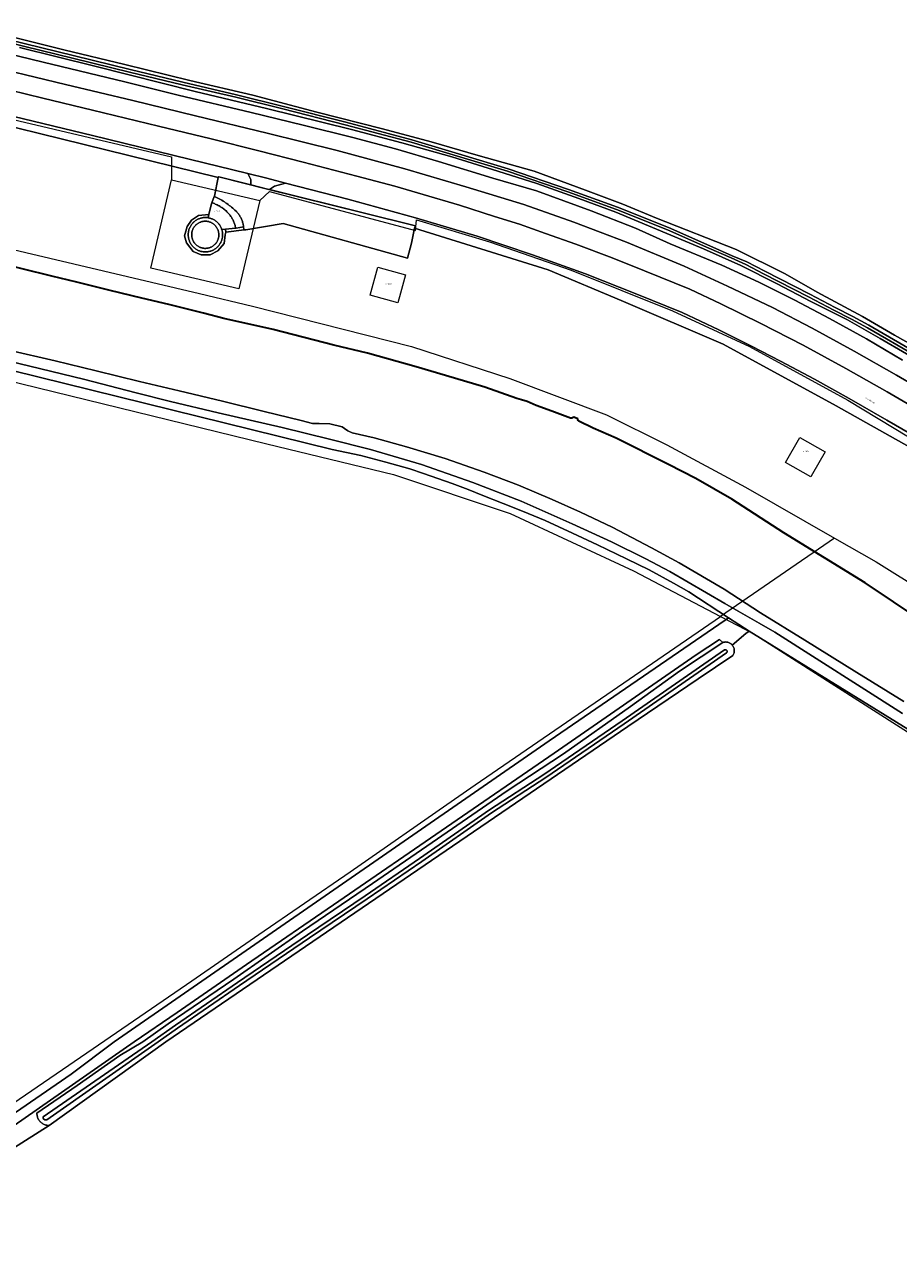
# Model space of a CAD drawing. Header units: metres. Extents: x 250001 to 257773, y 598992 to 609118.
# Tile 571 of 656: x 252213 to 252454, y 606443 to 606781. Entities that reach past the tile are written whole.
import ezdxf
from ezdxf.enums import TextEntityAlignment as Align
from ezdxf.lldxf.tags import DXFTag

# ---------------------------------------------------------------- set-up
doc = ezdxf.new("R2010")
doc.units = ezdxf.units.M
for name, color, linetype, lineweight in [('B-WE-GK-BESCHOEIING-G', 252, 'GK-BESCHOEIING', 35), ('B-WE-GR-BOUWLAND-GV', 252, 'Continuous', 13), ('B-WE-GR-GRAS-GV', 252, 'Continuous', 13), ('B-WE-GR-GROENVOORZIENING-GV', 252, 'Continuous', 18), ('B-WE-GW-TALUD_KRUIN-G', 252, 'Continuous', 18), ('B-WE-IE-TERREINAFSCHEIDING_KUNSTMATIG_HEKWERK-G', 252, 'IE-TERREINAFSCHEIDING-KUNSTMATIG', 18), ('B-WE-KG-GRENS_PERCEEL-G', 150, 'KG-PERCEEL', 18), ('B-WE-KG-GRENS_PERCEEL-S', 150, 'Continuous', 25), ('B-WE-OG-BEBOUWING_WINDTURBINE-GV', 1, 'Continuous', 18), ('B-WE-OG-TOPOGRAFIE-T18', 2, 'Continuous', 18), ('B-WE-OG-WATER-GV', 252, 'Continuous', 18), ('B-WE-OG-WATER_SLOOT-GV', 252, 'Continuous', 18), ('B-WE-VH-ONVERHARD-GV', 252, 'Continuous', 18), ('B-WE-VH-VERHARDING_GESLOTEN-GV', 252, 'Continuous', 18), ('B-WE-VH-VERHARDING_OPEN-GV', 252, 'Continuous', 18), ('X-XX-AL-REFERENTIE-G', 7, 'Continuous', 18)]:
    doc.layers.add(name, color=color, linetype=linetype, lineweight=lineweight)
doc.styles.add('NLCS-ISO', font='NLCS-ISO.ttf')
doc.styles.add('NLCS-ISO-ANNOTATIEF-T18', font='NLCS-ISO.ttf', dxfattribs={"height": 1.8})
doc.styles.get("Standard").update_dxf_attribs({"font": 'NLCS-ISO.ttf'})
doc.linetypes.add('GK-BESCHOEIING', pattern='A,30,-5,[1,NLCS.SHX,S=1,R=0,X=0,Y=0],-5', length=40)
doc.linetypes.add('IE-TERREINAFSCHEIDING-KUNSTMATIG', pattern='A,4,[82,NLCS.shx,S=0.75,R=90,X=0,Y=0],4,-2', length=10)
tags = doc.linetypes.add('KG-PERCEEL', pattern='A,5.5,-2,["P",Standard,S=1.8,R=0,X=-0.5,Y=-0.9],-2,5.5,-2,[5,NLCS.SHX,S=0.75,R=0,X=0,Y=0],-2', length=19).pattern_tags.tags
tags[6] = DXFTag(74, 10)

# ---------------------------------------------------------------- blocks, each defined once
blk = doc.blocks.new('SKG-PERCEELNUMMER-SO')
at = {"style": 'NLCS-ISO', "oblique": 10, "flags": 1}
blk.add_attdef('GEMEENTECODE', text='', height=1.8, dxfattribs=at).set_placement((0, 2.6), align=Align.MIDDLE_CENTER)
at = {"style": 'NLCS-ISO', "oblique": 10}
blk.add_attdef('SECTIE', text='', height=1.8, dxfattribs=at).set_placement((-0.5, 0), align=Align.MIDDLE_RIGHT)
blk.add_attdef('PERCEELNUMMER', text='', height=1.8, dxfattribs=at).set_placement((0.5, 0), align=Align.MIDDLE_LEFT)
blk = doc.blocks.new('BS2021-132-Xref-KAD-20210617')
at = {"layer": 'B-WE-KG-GRENS_PERCEEL-G', "flags": 128}
for points in [[(252199.95, 606757.063), (252253.551, 606744.451), (252253.592, 606738.032)], [(252277.951, 606732.316), (252272.194, 606707.945), (252247.844, 606713.696), (252253.592, 606738.032)], [(252253.592, 606738.032), (252277.951, 606732.316)], [(252277.951, 606732.316), (252280.655, 606734.819), (252320.975, 606724.067), (252321.199, 606726.979), (252341.359, 606720.931), (252363.983, 606713.091), (252391.983, 606701.891), (252413.263, 606692.035), (252440.367, 606677.251), (252511.823, 606634.019), (252577.903, 606593.027), (252574.303, 606587.439)], [(252199.95, 606721.135), (252261.299, 606706.634)], [(252261.299, 606706.634), (252275.901, 606703.183), (252319.821, 606692.064), (252347.063, 606683.169), (252373.749, 606673.161), (252390.428, 606664.823), (252412.109, 606653.148), (252436.731, 606639.132)], [(252184.706, 606688.422), (252279.909, 606665.161), (252314.842, 606656.64), (252347.143, 606645.872), (252381.188, 606630.096), (252405.219, 606617.48)], [(252436.731, 606639.132), (252405.219, 606617.48)], [(252436.731, 606639.132), (252448.246, 606632.577), (252474.932, 606615.899), (252544.426, 606571.423), (252721.773, 606462.456), (252949.158, 606321.244), (253015.088, 606280.507)], [(251578.557, 606048.45), (251586.756, 606054.014), (251595.13, 606060.104), (251624.055, 606079.895), (251648.414, 606096.641), (251674.294, 606114.53), (251692.183, 606126.708), (251716.16, 606143.074), (251739.758, 606159.44), (251766.398, 606177.709), (251793.803, 606196.358), (251819.303, 606213.866), (251843.661, 606230.612), (251870.303, 606248.881), (251891.235, 606263.344), (251906.079, 606273.619), (251917.116, 606281.232), (251925.108, 606286.56), (251934.866, 606294.098), (251951.796, 606305.531), (251979.499, 606324.659), (251995.99, 606335.873), (252006.763, 606343.348), (252028.97, 606358.739), (252037.105, 606364.456), (252058.433, 606379.187), (252090.973, 606401.394), (252121.535, 606422.502), (252156.055, 606446.247), (252189.035, 606468.894), (252209.702, 606482.965), (252231.91, 606498.136), (252259.174, 606516.825), (252277.643, 606529.578), (252302.928, 606546.948), (252331.73, 606566.956), (252337.446, 606570.913), (252405.219, 606617.48)], [(252405.219, 606617.48), (252414.458, 606612.63), (252499.633, 606558.352), (252692.812, 606438.382)]]:
    blk.add_lwpolyline(points, dxfattribs=at)
for points in [[(252316.835, 606706.738), (252316.111, 606704.112), (252308.395, 606706.225), (252310.521, 606713.933), (252318.234, 606711.811)], [(252430.659, 606656.902), (252430.157, 606656.018), (252423.2, 606659.967), (252427.145, 606666.921), (252434.103, 606662.972)]]:
    blk.add_lwpolyline(points, close=True, dxfattribs=at)
at = {"layer": 'B-WE-KG-GRENS_PERCEEL-S', "xscale": 0.2, "yscale": 0.2, "zscale": 0.2}
for p, values in [((252265.681, 606729.334), {'PERCEELNUMMER': '3445', 'SECTIE': 'A'}), ((252313.045, 606709.275), {'PERCEELNUMMER': '3079', 'SECTIE': 'A'}), ((252428.415, 606663.055), {'PERCEELNUMMER': '3076', 'SECTIE': 'A'})]:
    blk.add_blockref('SKG-PERCEELNUMMER-SO', p, dxfattribs=at).add_auto_attribs(values)
blk = doc.blocks.new('BS2021-132-Xref-BGT-GRIJS-20210617-aangepast')
at = {"layer": 'B-WE-GK-BESCHOEIING-G', "flags": 128}
for points in [[(252220.505, 606711.484), (252212.29, 606713.513), (252204.1, 606715.47)], [(252227.384, 606709.841), (252220.505, 606711.484)], [(252236.618, 606707.492), (252227.384, 606709.841)], [(252245.341, 606705.339), (252236.618, 606707.492)], [(252252.831, 606703.605), (252245.341, 606705.339)], [(252262.357, 606701.255), (252252.831, 606703.605)], [(252268.056, 606699.738), (252262.357, 606701.255)], [(252281.643, 606696.711), (252268.056, 606699.738)], [(252298.41, 606692.424), (252281.643, 606696.711)], [(252307.719, 606690.22), (252298.41, 606692.424)], [(252321.156, 606686.42), (252307.719, 606690.22)], [(252329.251, 606684.065), (252321.156, 606686.42)], [(252340.083, 606680.815), (252329.251, 606684.065)], [(252348.969, 606677.654), (252340.083, 606680.815)], [(252350.256, 606677.331), (252348.969, 606677.654)], [(252351.832, 606676.793), (252350.256, 606677.331)], [(252354.289, 606675.687), (252351.832, 606676.793)], [(252358.652, 606674.176), (252354.289, 606675.687)], [(252363.797, 606672.269), (252358.652, 606674.176)], [(252363.998, 606672.245), (252363.797, 606672.269)], [(252364.176, 606672.26), (252363.998, 606672.245)], [(252364.298, 606672.306), (252364.176, 606672.26)], [(252364.497, 606672.407), (252364.298, 606672.306)], [(252364.66, 606672.522), (252364.497, 606672.407)], [(252365.807, 606672.01), (252364.66, 606672.522)], [(252365.832, 606671.846), (252365.807, 606672.01)], [(252365.913, 606671.615), (252365.832, 606671.846)], [(252366.122, 606671.398), (252365.913, 606671.615)], [(252370.05, 606669.482), (252366.122, 606671.398)], [(252376.399, 606666.666), (252370.05, 606669.482)], [(252390.82, 606659.455), (252376.399, 606666.666)], [(252398.408, 606655.525), (252390.82, 606659.455)], [(252422.721, 606640.601), (252408.355, 606649.885), (252398.408, 606655.525)], [(252445.178, 606626.796), (252422.721, 606640.601)], [(252468.381, 606611.219), (252445.178, 606626.796)]]:
    blk.add_lwpolyline(points, dxfattribs=at)
at = {"layer": 'B-WE-GR-BOUWLAND-GV', "flags": 128}
blk.add_lwpolyline([(252193.824, 606469.058), (252225.862, 606491.017), (252237.684, 606500), (252357.9, 606583.099), (252406.522, 606616.45), (252407.459, 606617.092), (252396.469, 606624.249), (252392.236, 606626.697), (252385.489, 606630.335), (252379.205, 606633.377), (252371.268, 606637.28), (252364.323, 606640.455), (252356.782, 606643.961), (252350.564, 606646.54), (252345.14, 606648.657), (252339.584, 606650.84), (252335.483, 606652.494), (252331.051, 606654.147), (252323.18, 606656.925), (252319.409, 606658.248), (252312.729, 606660.1), (252305.849, 606661.886), (252297.978, 606663.606), (252187.039, 606690.956)], dxfattribs=at)
at = {"layer": 'B-WE-GR-GRAS-GV', "flags": 128}
for points in [[(252212.29, 606713.512), (252220.505, 606711.484), (252227.384, 606709.841), (252236.618, 606707.492), (252245.341, 606705.339), (252252.831, 606703.605), (252262.357, 606701.255), (252268.056, 606699.738), (252281.643, 606696.711), (252298.41, 606692.424), (252307.719, 606690.22), (252321.156, 606686.42), (252329.251, 606684.065), (252340.083, 606680.815), (252348.969, 606677.654), (252350.256, 606677.331), (252351.832, 606676.793), (252354.289, 606675.687), (252358.652, 606674.176), (252363.797, 606672.269), (252363.998, 606672.245), (252364.176, 606672.26), (252364.298, 606672.306), (252364.497, 606672.407), (252364.66, 606672.522), (252365.807, 606672.01), (252365.832, 606671.846), (252365.913, 606671.615), (252366.122, 606671.398), (252370.05, 606669.482), (252376.399, 606666.666), (252390.82, 606659.455), (252398.408, 606655.525), (252408.354, 606649.885), (252422.721, 606640.601), (252445.178, 606626.796), (252468.381, 606611.219)], [(252470.736, 606656.81), (252437.134, 606675.596), (252405.913, 606692.661), (252377.735, 606704.7), (252357.626, 606713.167), (252320.717, 606724.676), (252319.822, 606720.574), (252318.764, 606716.473), (252284.368, 606725.998), (252274.049, 606724.278), (252273.66, 606724.231), (252268.594, 606723.618), (252268.381, 606722.908), (252268.117, 606720.521), (252266.38, 606718.448), (252264.196, 606717.329), (252261.767, 606717.308), (252259.538, 606718.301), (252257.705, 606720.627), (252257.174, 606722.618), (252257.843, 606725.204), (252259.1, 606726.903), (252261.011, 606728.237), (252263.861, 606728.472), (252264.481, 606731.167), (252264.703, 606731.749), (252265.373, 606733.505), (252265.391, 606733.552), (252266.477, 606738.699), (252161.702, 606764.496)], [(252549.699, 606529.021), (252413.156, 606613.442), (252412.221, 606612.712), (252408.454, 606609.553), (252408.532, 606609.46), (252408.646, 606609.299), (252408.746, 606609.129), (252408.832, 606608.952), (252408.904, 606608.768), (252408.96, 606608.579), (252409.001, 606608.386), (252409.027, 606608.19), (252409.036, 606607.994), (252409.029, 606607.796), (252409.007, 606607.6), (252408.968, 606607.407), (252408.914, 606607.217), (252408.845, 606607.032), (252408.761, 606606.854), (252408.663, 606606.683), (252408.656, 606606.672), (252399.027, 606600.236), (252379.633, 606587.09), (252251.992, 606500), (252219.766, 606476.88), (252209.465, 606470.306)]]:
    blk.add_lwpolyline(points, dxfattribs=at)
at = {"layer": 'B-WE-GR-GROENVOORZIENING-GV', "flags": 128}
for points in [[(252201.02, 606774.7), (252218.06, 606770.58), (252240.7, 606765.11), (252255.4, 606761.48), (252275.55, 606756.68), (252289.92, 606753.19), (252303.62, 606749.76), (252315.46, 606746.61), (252327.34, 606743.12), (252342.31, 606738.56), (252354.43, 606735.02), (252369.48, 606729.51), (252381.76, 606724.67), (252391.32, 606720.41), (252405.63, 606714.52), (252415.76, 606709.82), (252425.74, 606704.87), (252435.32, 606699.73), (252445.58, 606694.13), (252455.49, 606688.28)], [(252455.474, 606590.643), (252420.181, 606613.134), (252415.914, 606615.595), (252410.135, 606618.928), (252406.394, 606621.085), (252391.199, 606629.862), (252384.583, 606633.401), (252375.066, 606638.115), (252364.216, 606643.057), (252350.115, 606649.326), (252336.826, 606654.472), (252322.622, 606659.474), (252308.562, 606663.625), (252297.184, 606666.469), (252284.091, 606669.69), (252266.491, 606673.739), (252253.274, 606676.825), (252243.79, 606679.2), (252229.263, 606682.962), (252214.392, 606686.559), (252196.501, 606690.951)], [(252187.039, 606690.956), (252297.978, 606663.606), (252305.849, 606661.886), (252312.729, 606660.1), (252319.409, 606658.248), (252323.18, 606656.925), (252331.051, 606654.147), (252335.483, 606652.494), (252339.584, 606650.84), (252345.14, 606648.657), (252350.564, 606646.54), (252356.782, 606643.961), (252364.323, 606640.455), (252371.268, 606637.28), (252379.205, 606633.377), (252385.489, 606630.335), (252392.236, 606626.697), (252396.469, 606624.249), (252407.459, 606617.092), (252413.156, 606613.442), (252549.699, 606529.021), (252694.219, 606440.037)], [(252204.36, 606763.94), (252217.97, 606760.66), (252231.77, 606757.27), (252249.96, 606752.9), (252264.47, 606749.36), (252277.7, 606746.04), (252289.96, 606742.92), (252304.76, 606739.09), (252315.21, 606736.3), (252323.08, 606734.04), (252333.15, 606731.11), (252342.78, 606727.91), (252349.69, 606725.81), (252356.84, 606723.27), (252365.22, 606720.33), (252375.27, 606716.49), (252384.22, 606712.96), (252396.72, 606707.84), (252405.32, 606703.81), (252416.39, 606698.38), (252428.06, 606692.4), (252439.81, 606685.97), (252451.22, 606679.54), (252464.06, 606672.03)], [(252463.92, 606678.2), (252453.81, 606684.1), (252442.16, 606690.73), (252430.5, 606697.07), (252419.54, 606702.84), (252407.17, 606708.73), (252395.14, 606714.25), (252379.24, 606720.83), (252364.72, 606726.34), (252350.85, 606731.25), (252334.83, 606736.16), (252318.04, 606741.14), (252299.29, 606746.15), (252280, 606750.98), (252260.23, 606755.77), (252242.9, 606759.99), (252224.23, 606764.42), (252207.47, 606768.44)], [(252463.87, 606685.81), (252449.29, 606694.21), (252440.32, 606699.39), (252430.14, 606704.49), (252420.87, 606709.38), (252410.84, 606714.43), (252400.55, 606718.98), (252386.41, 606724.9), (252376.28, 606729.09), (252366.09, 606732.93), (252354.47, 606737.08), (252343.69, 606740.5), (252331.01, 606744.39), (252317.17, 606748.3), (252303.28, 606751.97), (252279.84, 606757.79), (252260.07, 606762.49), (252232.34, 606769.45), (252211.52, 606774.59)], [(252195.86, 606780.98), (252223.84, 606773.97), (252240.65, 606769.91), (252258.6, 606765.49), (252275.98, 606761.46), (252293.73, 606756.71), (252311.83, 606752.19), (252325.33, 606748.58), (252338.26, 606744.83), (252353.72, 606740.5), (252367.96, 606735.24), (252378.2, 606731.3), (252387.54, 606727.51), (252409.52, 606718.81), (252423.07, 606712.14), (252431.95, 606707.06), (252444.45, 606700.31), (252453.32, 606695.13), (252464.33, 606689.01)], [(252161.702, 606764.496), (252266.477, 606738.699), (252266.536, 606738.959), (252266.641, 606738.932), (252275.489, 606736.695), (252275.459, 606738.123), (252274.672, 606739.784), (252258.47, 606743.77), (252231.73, 606750.32), (252209.96, 606755.58)], [(252461.88, 606665.55), (252451.12, 606671.72), (252440.76, 606677.63), (252431.19, 606682.97), (252421.81, 606688.01), (252413.77, 606692.12), (252404.74, 606696.6), (252394.61, 606701.4), (252382.13, 606706.53), (252367.9, 606712.08), (252353.27, 606717.39), (252337.97, 606722.53), (252320.99, 606727.6), (252302.24, 606732.76), (252285.052, 606737.174), (252282.009, 606736.343), (252280.648, 606735.393), (252306.529, 606728.952), (252320.924, 606725.35), (252320.717, 606724.676), (252357.626, 606713.167), (252377.735, 606704.7), (252405.913, 606692.661), (252437.134, 606675.596), (252470.736, 606656.81)], [(252209.465, 606470.306), (252219.766, 606476.88), (252219.536, 606476.883), (252219.307, 606476.901), (252219.079, 606476.935), (252218.855, 606476.985), (252218.634, 606477.051), (252218.419, 606477.131), (252218.21, 606477.227), (252218.008, 606477.336), (252217.814, 606477.46), (252217.629, 606477.597), (252217.454, 606477.746), (252217.29, 606477.907), (252217.137, 606478.079), (252216.997, 606478.261), (252216.87, 606478.453), (252216.756, 606478.652), (252216.656, 606478.86), (252216.572, 606479.073), (252216.502, 606479.293), (252216.448, 606479.516), (252216.409, 606479.743), (252216.386, 606479.972), (252216.379, 606480.201), (252216.38, 606480.229), (252227.49, 606487.88), (252239.326, 606496.18), (252245.654, 606500), (252252.641, 606504.977), (252270.742, 606517.304), (252289.709, 606530.58), (252309.105, 606543.723), (252325.566, 606554.989), (252346.3, 606569.265), (252361.816, 606579.532), (252380.313, 606592.578), (252393.893, 606602.38), (252405.881, 606610.301), (252404.948, 606611.091), (252398.537, 606606.851), (252359.223, 606579.742), (252299.739, 606538.862), (252274.313, 606521.285), (252255.166, 606508.1), (252243.258, 606500), (252199.999, 606469.907)]]:
    blk.add_lwpolyline(points, dxfattribs=at)
for points in [[(252266.641, 606738.932), (252266.536, 606738.959), (252266.477, 606738.699), (252265.391, 606733.552), (252265.373, 606733.505), (252265.614, 606733.393), (252265.988, 606733.211), (252266.358, 606733.021), (252266.725, 606732.825), (252267.087, 606732.622), (252267.446, 606732.411), (252267.801, 606732.194), (252268.151, 606731.97), (252268.497, 606731.739), (252268.839, 606731.501), (252269.175, 606731.258), (252269.508, 606731.007), (252269.835, 606730.751), (252270.157, 606730.488), (252270.474, 606730.218), (252270.786, 606729.943), (252271.093, 606729.662), (252271.394, 606729.375), (252271.579, 606729.193), (252271.738, 606729.018), (252271.892, 606728.838), (252272.039, 606728.653), (252272.18, 606728.463), (252272.314, 606728.268), (252272.442, 606728.069), (252272.563, 606727.865), (252272.676, 606727.658), (252272.783, 606727.447), (252272.883, 606727.232), (252272.975, 606727.014), (252273.06, 606726.793), (252273.137, 606726.57), (252273.207, 606726.344), (252273.269, 606726.115), (252273.324, 606725.885), (252273.37, 606725.653), (252273.409, 606725.42), (252273.44, 606725.185), (252273.447, 606725.111), (252273.462, 606724.95), (252273.474, 606724.78), (252273.506, 606724.653), (252273.546, 606724.528), (252273.66, 606724.231), (252274.049, 606724.278), (252284.368, 606725.998), (252318.764, 606716.473), (252319.822, 606720.574), (252320.717, 606724.676), (252320.924, 606725.35), (252306.529, 606728.952), (252280.648, 606735.393), (252280.089, 606735.532), (252275.489, 606736.695)], [(252265.614, 606733.393), (252265.373, 606733.505), (252264.703, 606731.749), (252265.114, 606731.602), (252265.39, 606731.495), (252265.663, 606731.38), (252265.933, 606731.258), (252266.2, 606731.129), (252266.463, 606730.993), (252266.722, 606730.85), (252266.977, 606730.7), (252267.228, 606730.543), (252267.475, 606730.379), (252267.717, 606730.209), (252267.954, 606730.032), (252268.187, 606729.848), (252268.415, 606729.659), (252268.637, 606729.464), (252268.854, 606729.262), (252269.066, 606729.055), (252269.155, 606728.964), (252269.326, 606728.777), (252269.492, 606728.585), (252269.651, 606728.387), (252269.804, 606728.185), (252269.951, 606727.978), (252270.091, 606727.766), (252270.224, 606727.55), (252270.35, 606727.33), (252270.47, 606727.107), (252270.582, 606726.879), (252270.687, 606726.648), (252270.784, 606726.414), (252270.874, 606726.177), (252270.957, 606725.937), (252271.032, 606725.695), (252271.1, 606725.45), (252271.159, 606725.204), (252271.211, 606724.955), (252271.25, 606724.738), (252271.411, 606724.755), (252273.447, 606725.111), (252273.44, 606725.185), (252273.409, 606725.42), (252273.37, 606725.653), (252273.324, 606725.885), (252273.269, 606726.115), (252273.207, 606726.344), (252273.137, 606726.57), (252273.06, 606726.793), (252272.975, 606727.014), (252272.883, 606727.232), (252272.783, 606727.447), (252272.676, 606727.658), (252272.563, 606727.865), (252272.442, 606728.069), (252272.314, 606728.268), (252272.18, 606728.463), (252272.039, 606728.653), (252271.892, 606728.838), (252271.738, 606729.018), (252271.579, 606729.193), (252271.394, 606729.375), (252271.093, 606729.662), (252270.786, 606729.943), (252270.474, 606730.218), (252270.157, 606730.488), (252269.835, 606730.751), (252269.508, 606731.007), (252269.175, 606731.258), (252268.839, 606731.501), (252268.497, 606731.739), (252268.151, 606731.97), (252267.801, 606732.194), (252267.446, 606732.411), (252267.087, 606732.622), (252266.725, 606732.825), (252266.358, 606733.021), (252265.988, 606733.211)], [(252265.114, 606731.602), (252264.703, 606731.749), (252264.481, 606731.167), (252263.861, 606728.472), (252263.697, 606727.593), (252263.709, 606727.59), (252263.901, 606727.554), (252264.091, 606727.51), (252264.279, 606727.459), (252264.464, 606727.4), (252264.648, 606727.333), (252264.828, 606727.258), (252265.005, 606727.177), (252265.178, 606727.088), (252265.348, 606726.992), (252265.514, 606726.889), (252265.675, 606726.78), (252265.832, 606726.664), (252265.984, 606726.541), (252266.13, 606726.413), (252266.272, 606726.278), (252266.407, 606726.138), (252266.537, 606725.993), (252266.661, 606725.842), (252266.778, 606725.687), (252266.889, 606725.526), (252266.994, 606725.361), (252267.091, 606725.193), (252267.181, 606725.02), (252267.265, 606724.843), (252267.341, 606724.664), (252267.409, 606724.481), (252267.46, 606724.326), (252268.443, 606724.433), (252271.25, 606724.738), (252271.211, 606724.955), (252271.159, 606725.204), (252271.1, 606725.45), (252271.032, 606725.695), (252270.957, 606725.937), (252270.874, 606726.177), (252270.784, 606726.414), (252270.687, 606726.648), (252270.582, 606726.879), (252270.47, 606727.107), (252270.35, 606727.33), (252270.224, 606727.55), (252270.091, 606727.766), (252269.951, 606727.978), (252269.804, 606728.185), (252269.651, 606728.387), (252269.492, 606728.585), (252269.326, 606728.777), (252269.155, 606728.964), (252269.066, 606729.055), (252268.854, 606729.262), (252268.637, 606729.464), (252268.415, 606729.659), (252268.187, 606729.848), (252267.954, 606730.032), (252267.717, 606730.209), (252267.475, 606730.379), (252267.228, 606730.543), (252266.977, 606730.7), (252266.722, 606730.85), (252266.463, 606730.993), (252266.2, 606731.129), (252265.933, 606731.258), (252265.663, 606731.38), (252265.39, 606731.495)]]:
    blk.add_lwpolyline(points, close=True, dxfattribs=at)
at = {"layer": 'B-WE-GW-TALUD_KRUIN-G', "flags": 128}
blk.add_lwpolyline([(252265.114, 606731.602), (252265.39, 606731.495), (252265.663, 606731.38), (252265.933, 606731.258), (252266.2, 606731.129), (252266.463, 606730.993), (252266.722, 606730.85), (252266.977, 606730.7), (252267.228, 606730.543), (252267.475, 606730.379), (252267.717, 606730.209), (252267.954, 606730.032), (252268.187, 606729.848), (252268.415, 606729.659), (252268.637, 606729.464), (252268.854, 606729.262), (252269.066, 606729.055), (252269.155, 606728.964), (252269.326, 606728.777), (252269.492, 606728.585), (252269.651, 606728.387), (252269.804, 606728.185), (252269.951, 606727.978), (252270.091, 606727.766), (252270.224, 606727.55), (252270.35, 606727.33), (252270.47, 606727.107), (252270.582, 606726.879), (252270.687, 606726.648), (252270.784, 606726.414), (252270.874, 606726.177), (252270.957, 606725.937), (252271.032, 606725.695), (252271.1, 606725.45), (252271.159, 606725.204), (252271.211, 606724.955), (252271.25, 606724.738)], dxfattribs=at)
at = {"layer": 'B-WE-IE-TERREINAFSCHEIDING_KUNSTMATIG_HEKWERK-G', "flags": 128}
for points in [[(252266.477, 606738.699), (252266.536, 606738.958)], [(252266.536, 606738.958), (252266.641, 606738.932), (252280.089, 606735.532), (252306.529, 606728.952), (252320.924, 606725.35)], [(252320.924, 606725.35), (252320.717, 606724.676)]]:
    blk.add_lwpolyline(points, dxfattribs=at)
at = {"layer": 'B-WE-OG-BEBOUWING_WINDTURBINE-GV', "flags": 128}
blk.add_lwpolyline([(252262.976, 606726.632), (252262.803, 606726.633), (252262.63, 606726.625), (252262.458, 606726.609), (252262.286, 606726.586), (252262.116, 606726.554), (252261.947, 606726.515), (252261.78, 606726.468), (252261.616, 606726.413), (252261.455, 606726.351), (252261.296, 606726.282), (252261.141, 606726.205), (252260.989, 606726.121), (252260.842, 606726.03), (252260.699, 606725.932), (252260.56, 606725.828), (252260.427, 606725.718), (252260.299, 606725.602), (252260.176, 606725.479), (252260.059, 606725.352), (252259.948, 606725.219), (252259.843, 606725.081), (252259.745, 606724.938), (252259.654, 606724.791), (252259.569, 606724.64), (252259.492, 606724.485), (252259.421, 606724.327), (252259.358, 606724.165), (252259.303, 606724.001), (252259.255, 606723.835), (252259.215, 606723.666), (252259.183, 606723.496), (252259.159, 606723.325), (252259.142, 606723.152), (252259.134, 606722.979), (252259.133, 606722.806), (252259.135, 606722.746), (252259.145, 606722.573), (252259.164, 606722.401), (252259.19, 606722.23), (252259.224, 606722.06), (252259.266, 606721.892), (252259.315, 606721.726), (252259.373, 606721.563), (252259.438, 606721.402), (252259.51, 606721.244), (252259.589, 606721.09), (252259.675, 606720.94), (252259.768, 606720.794), (252259.868, 606720.653), (252259.974, 606720.516), (252260.087, 606720.384), (252260.205, 606720.258), (252260.329, 606720.137), (252260.459, 606720.022), (252260.593, 606719.913), (252260.733, 606719.811), (252260.877, 606719.715), (252261.025, 606719.625), (252261.178, 606719.543), (252261.334, 606719.468), (252261.493, 606719.4), (252261.656, 606719.34), (252261.821, 606719.287), (252261.988, 606719.242), (252262.157, 606719.204), (252262.327, 606719.175), (252262.499, 606719.153), (252262.672, 606719.139), (252262.845, 606719.134), (252263.018, 606719.136), (252263.191, 606719.146), (252263.363, 606719.164), (252263.534, 606719.191), (252263.704, 606719.225), (252263.872, 606719.266), (252264.038, 606719.316), (252264.202, 606719.373), (252264.362, 606719.438), (252264.52, 606719.51), (252264.674, 606719.589), (252264.824, 606719.675), (252264.97, 606719.769), (252265.112, 606719.868), (252265.249, 606719.974), (252265.38, 606720.087), (252265.507, 606720.205), (252265.628, 606720.329), (252265.743, 606720.459), (252265.852, 606720.593), (252265.954, 606720.733), (252266.05, 606720.877), (252266.139, 606721.025), (252266.222, 606721.178), (252266.297, 606721.334), (252266.365, 606721.493), (252266.425, 606721.655), (252266.478, 606721.82), (252266.523, 606721.988), (252266.561, 606722.157), (252266.59, 606722.327), (252266.612, 606722.499), (252266.626, 606722.672), (252266.632, 606722.845), (252266.631, 606722.964), (252266.623, 606723.137), (252266.608, 606723.31), (252266.584, 606723.481), (252266.552, 606723.651), (252266.513, 606723.82), (252266.466, 606723.987), (252266.411, 606724.151), (252266.349, 606724.313), (252266.279, 606724.471), (252266.202, 606724.626), (252266.118, 606724.778), (252266.027, 606724.925), (252265.93, 606725.068), (252265.826, 606725.207), (252265.715, 606725.34), (252265.599, 606725.468), (252265.477, 606725.591), (252265.349, 606725.708), (252265.216, 606725.819), (252265.078, 606725.923), (252264.935, 606726.022), (252264.788, 606726.113), (252264.637, 606726.198), (252264.482, 606726.275), (252264.324, 606726.345), (252264.163, 606726.408), (252263.998, 606726.464), (252263.832, 606726.511), (252263.663, 606726.551), (252263.493, 606726.584), (252263.322, 606726.608), (252263.149, 606726.624)], close=True, dxfattribs=at)
at = {"layer": 'B-WE-OG-WATER-GV', "flags": 128}
for points in [[(252208.581, 606691.049), (252221.385, 606688.091), (252232.777, 606685.311), (252244.711, 606682.335), (252255.672, 606679.768), (252267.604, 606676.904), (252279.187, 606674.048), (252289.356, 606671.592), (252292.519, 606670.753), (252294.369, 606670.758), (252297.312, 606670.657), (252300.728, 606669.839), (252301.306, 606669.408), (252302.236, 606668.762), (252303.433, 606668.2), (252309.532, 606666.802), (252318.437, 606664.289), (252329.141, 606661.1), (252339.969, 606657.313), (252349.385, 606653.719), (252358.745, 606649.76), (252366.578, 606646.23), (252375.309, 606642.101), (252386.173, 606636.448), (252393.781, 606632.313), (252406.243, 606624.984), (252416.223, 606618.475), (252428.485, 606610.889), (252442.891, 606602.017), (252455.841, 606594.002)], [(252468.381, 606611.219), (252445.178, 606626.796), (252422.721, 606640.601), (252408.354, 606649.885), (252398.408, 606655.525), (252390.82, 606659.455), (252376.399, 606666.666), (252370.05, 606669.482), (252366.122, 606671.398), (252365.913, 606671.615), (252365.832, 606671.846), (252365.807, 606672.01), (252364.66, 606672.522), (252364.497, 606672.407), (252364.298, 606672.306), (252364.176, 606672.26), (252363.998, 606672.245), (252363.797, 606672.269), (252358.652, 606674.176), (252354.289, 606675.687), (252351.832, 606676.793), (252350.256, 606677.331), (252348.969, 606677.654), (252340.083, 606680.815), (252329.251, 606684.065), (252321.156, 606686.42), (252307.719, 606690.22), (252298.41, 606692.424), (252281.643, 606696.711), (252268.056, 606699.738), (252262.357, 606701.255), (252252.831, 606703.605), (252245.341, 606705.339), (252236.618, 606707.492), (252227.384, 606709.841), (252220.505, 606711.484), (252212.29, 606713.512)], [(252208.161, 606776.115), (252226.6, 606771.608), (252241.934, 606767.838), (252256.541, 606764.32), (252271.326, 606760.902), (252284.307, 606757.651), (252301.572, 606753.294), (252319.719, 606748.485), (252333.519, 606744.308), (252346.38, 606740.422), (252363.027, 606734.764), (252376.476, 606729.825), (252390.538, 606724.245), (252401.973, 606719.214), (252408.135, 606716.477), (252412.179, 606714.673), (252417.138, 606712.096), (252429.533, 606705.78), (252436.482, 606702.047), (252441.36, 606699.563), (252445.796, 606697.211), (252472.569, 606681.714)], [(252472.975, 606682.403), (252446.184, 606697.911), (252441.729, 606700.273), (252436.852, 606702.756), (252429.904, 606706.489), (252417.504, 606712.808), (252412.526, 606715.394), (252408.419, 606717.117), (252402.256, 606719.854), (252390.808, 606724.891), (252376.726, 606730.479), (252363.26, 606735.424), (252346.593, 606741.089), (252333.722, 606744.978), (252319.91, 606749.159), (252301.747, 606753.971), (252284.478, 606758.33), (252271.49, 606761.582), (252256.701, 606765.001), (252242.1, 606768.518), (252226.767, 606772.288), (252208.327, 606776.795)]]:
    blk.add_lwpolyline(points, dxfattribs=at)
blk.add_lwpolyline([(252406.688, 606608.262), (252406.6, 606608.278), (252406.51, 606608.278), (252406.421, 606608.263), (252406.337, 606608.232), (252378.039, 606588.605), (252356.445, 606573.838), (252341.378, 606564.054), (252322.099, 606550.581), (252307.058, 606540.292), (252291.124, 606529.558), (252271.808, 606516.337), (252254.678, 606504.568), (252248.14, 606500), (252218.102, 606479.248), (252218.063, 606479.051), (252218.083, 606478.849), (252218.282, 606478.627), (252218.589, 606478.463), (252218.847, 606478.398), (252219.114, 606478.457), (252249.886, 606500), (252255.247, 606503.746), (252272.374, 606515.513), (252291.686, 606528.73), (252307.62, 606539.464), (252322.668, 606549.759), (252341.937, 606563.224), (252356.999, 606573.006), (252378.606, 606587.781), (252406.907, 606607.41), (252406.955, 606607.464), (252407.003, 606607.54), (252407.037, 606607.623), (252407.056, 606607.711), (252407.059, 606607.801), (252407.046, 606607.89), (252407.017, 606607.976), (252406.974, 606608.055), (252406.918, 606608.125), (252406.85, 606608.184), (252406.773, 606608.23)], close=True, dxfattribs=at)
at = {"layer": 'B-WE-OG-WATER_SLOOT-GV', "flags": 128}
for points in [[(252196.501, 606690.951), (252214.392, 606686.559), (252229.263, 606682.962), (252243.79, 606679.2), (252253.274, 606676.825), (252266.491, 606673.739), (252284.091, 606669.69), (252297.184, 606666.469), (252308.562, 606663.625), (252322.622, 606659.474), (252336.826, 606654.472), (252350.115, 606649.326), (252364.216, 606643.057), (252375.066, 606638.115), (252384.583, 606633.401), (252391.199, 606629.862), (252406.394, 606621.085), (252410.135, 606618.928), (252415.914, 606615.595), (252420.181, 606613.134), (252455.474, 606590.643)], [(252455.841, 606594.002), (252442.891, 606602.017), (252428.485, 606610.889), (252416.223, 606618.475), (252406.243, 606624.984), (252393.781, 606632.313), (252386.173, 606636.448), (252375.309, 606642.101), (252366.578, 606646.23), (252358.745, 606649.76), (252349.385, 606653.719), (252339.969, 606657.313), (252329.141, 606661.1), (252318.437, 606664.289), (252309.532, 606666.802), (252303.433, 606668.2), (252302.236, 606668.762), (252301.306, 606669.408), (252300.728, 606669.839), (252297.312, 606670.657), (252294.369, 606670.758), (252292.519, 606670.753), (252289.356, 606671.592), (252279.187, 606674.048), (252267.604, 606676.904), (252255.672, 606679.768), (252244.711, 606682.335), (252232.777, 606685.311), (252221.385, 606688.091), (252208.581, 606691.049)], [(252211.52, 606774.59), (252232.34, 606769.45), (252260.07, 606762.49), (252279.84, 606757.79), (252303.28, 606751.97), (252317.17, 606748.3), (252331.01, 606744.39), (252343.69, 606740.5), (252354.47, 606737.08), (252366.09, 606732.93), (252376.28, 606729.09), (252386.41, 606724.9), (252400.55, 606718.98), (252410.84, 606714.43), (252420.87, 606709.38), (252430.14, 606704.49), (252440.32, 606699.39), (252449.29, 606694.21), (252463.87, 606685.81)], [(252464.33, 606689.01), (252453.32, 606695.13), (252444.45, 606700.31), (252431.95, 606707.06), (252423.07, 606712.14), (252409.52, 606718.81), (252387.54, 606727.51), (252378.2, 606731.3), (252367.96, 606735.24), (252353.72, 606740.5), (252338.26, 606744.83), (252325.33, 606748.58), (252311.83, 606752.19), (252293.73, 606756.71), (252275.98, 606761.46), (252258.6, 606765.49), (252240.65, 606769.91), (252223.84, 606773.97), (252195.86, 606780.98)], [(252208.327, 606776.795), (252226.767, 606772.288), (252242.1, 606768.518), (252256.701, 606765.001), (252271.49, 606761.582), (252284.478, 606758.33), (252301.747, 606753.971), (252319.91, 606749.159), (252333.722, 606744.978), (252346.593, 606741.089), (252363.26, 606735.424), (252376.726, 606730.479), (252390.808, 606724.891), (252402.256, 606719.854), (252408.419, 606717.117), (252412.526, 606715.394), (252417.504, 606712.808), (252429.904, 606706.489), (252436.852, 606702.756), (252441.729, 606700.273), (252446.184, 606697.911), (252472.975, 606682.403)], [(252472.569, 606681.714), (252445.796, 606697.211), (252441.36, 606699.563), (252436.482, 606702.047), (252429.533, 606705.78), (252417.138, 606712.096), (252412.179, 606714.673), (252408.135, 606716.477), (252401.973, 606719.214), (252390.538, 606724.245), (252376.476, 606729.825), (252363.027, 606734.764), (252346.38, 606740.422), (252333.519, 606744.308), (252319.719, 606748.485), (252301.572, 606753.294), (252284.307, 606757.651), (252271.326, 606760.902), (252256.541, 606764.32), (252241.934, 606767.838), (252226.6, 606771.608), (252208.161, 606776.115)]]:
    blk.add_lwpolyline(points, dxfattribs=at)
for points in [[(252406.856, 606610.397), (252406.659, 606610.41), (252406.462, 606610.407), (252406.266, 606610.387), (252406.071, 606610.352), (252405.881, 606610.301), (252393.893, 606602.38), (252380.313, 606592.578), (252361.816, 606579.532), (252346.3, 606569.265), (252325.566, 606554.989), (252309.105, 606543.723), (252289.709, 606530.58), (252270.742, 606517.304), (252252.641, 606504.977), (252245.654, 606500), (252239.326, 606496.18), (252227.49, 606487.88), (252216.38, 606480.229), (252216.379, 606480.201), (252216.386, 606479.972), (252216.409, 606479.743), (252216.448, 606479.516), (252216.502, 606479.293), (252216.572, 606479.073), (252216.656, 606478.86), (252216.756, 606478.652), (252216.87, 606478.453), (252216.997, 606478.261), (252217.137, 606478.079), (252217.29, 606477.907), (252217.454, 606477.746), (252217.629, 606477.597), (252217.814, 606477.46), (252218.008, 606477.336), (252218.21, 606477.227), (252218.419, 606477.131), (252218.634, 606477.051), (252218.855, 606476.985), (252219.079, 606476.935), (252219.307, 606476.901), (252219.536, 606476.883), (252219.766, 606476.88), (252251.992, 606500), (252379.633, 606587.09), (252399.027, 606600.236), (252408.656, 606606.672), (252408.663, 606606.683), (252408.761, 606606.854), (252408.845, 606607.032), (252408.914, 606607.217), (252408.968, 606607.407), (252409.007, 606607.6), (252409.029, 606607.796), (252409.036, 606607.994), (252409.027, 606608.19), (252409.001, 606608.386), (252408.96, 606608.579), (252408.904, 606608.768), (252408.832, 606608.952), (252408.746, 606609.129), (252408.646, 606609.299), (252408.532, 606609.46), (252408.454, 606609.553), (252408.405, 606609.612), (252408.267, 606609.752), (252408.118, 606609.881), (252407.958, 606609.998), (252407.79, 606610.101), (252407.614, 606610.19), (252407.432, 606610.265), (252407.244, 606610.325), (252407.051, 606610.369)], [(252406.51, 606608.278), (252406.6, 606608.278), (252406.688, 606608.262), (252406.773, 606608.23), (252406.85, 606608.184), (252406.918, 606608.125), (252406.974, 606608.055), (252407.017, 606607.976), (252407.046, 606607.89), (252407.059, 606607.801), (252407.056, 606607.711), (252407.037, 606607.623), (252407.003, 606607.54), (252406.955, 606607.464), (252406.907, 606607.41), (252378.606, 606587.781), (252356.999, 606573.006), (252341.937, 606563.224), (252322.668, 606549.759), (252307.62, 606539.464), (252291.686, 606528.73), (252272.374, 606515.513), (252255.247, 606503.746), (252249.886, 606500), (252219.114, 606478.457), (252218.847, 606478.398), (252218.589, 606478.463), (252218.282, 606478.627), (252218.083, 606478.849), (252218.063, 606479.051), (252218.102, 606479.248), (252248.14, 606500), (252254.678, 606504.568), (252271.808, 606516.337), (252291.124, 606529.558), (252307.058, 606540.292), (252322.099, 606550.581), (252341.378, 606564.054), (252356.445, 606573.838), (252378.039, 606588.605), (252406.337, 606608.232), (252406.421, 606608.263)]]:
    blk.add_lwpolyline(points, close=True, dxfattribs=at)
at = {"layer": 'B-WE-VH-ONVERHARD-GV', "flags": 128}
blk.add_lwpolyline([(252263.697, 606727.593), (252263.861, 606728.472), (252261.011, 606728.237), (252259.1, 606726.903), (252257.843, 606725.204), (252257.174, 606722.618), (252257.705, 606720.627), (252259.538, 606718.301), (252261.767, 606717.308), (252264.196, 606717.329), (252266.38, 606718.448), (252268.117, 606720.521), (252268.381, 606722.908), (252268.594, 606723.618), (252268.443, 606724.433), (252267.46, 606724.326), (252267.47, 606724.296), (252267.523, 606724.109), (252267.569, 606723.919), (252267.607, 606723.728), (252267.637, 606723.535), (252267.659, 606723.341), (252267.673, 606723.147), (252267.679, 606722.952), (252267.677, 606722.757), (252267.667, 606722.562), (252267.649, 606722.368), (252267.623, 606722.175), (252267.589, 606721.983), (252267.548, 606721.792), (252267.498, 606721.604), (252267.441, 606721.417), (252267.376, 606721.234), (252267.304, 606721.052), (252267.225, 606720.874), (252267.138, 606720.7), (252267.044, 606720.529), (252266.943, 606720.362), (252266.841, 606720.207), (252266.727, 606720.049), (252266.607, 606719.895), (252266.48, 606719.747), (252266.348, 606719.604), (252266.21, 606719.466), (252266.066, 606719.334), (252265.917, 606719.209), (252265.763, 606719.089), (252265.604, 606718.976), (252265.441, 606718.869), (252265.273, 606718.769), (252265.102, 606718.677), (252264.927, 606718.591), (252264.748, 606718.513), (252264.567, 606718.442), (252264.382, 606718.378), (252264.195, 606718.322), (252264.006, 606718.274), (252263.816, 606718.234), (252263.624, 606718.201), (252263.43, 606718.176), (252263.236, 606718.16), (252263.041, 606718.151), (252262.846, 606718.15), (252262.651, 606718.157), (252262.457, 606718.173), (252262.263, 606718.196), (252262.071, 606718.227), (252261.88, 606718.266), (252261.69, 606718.313), (252261.503, 606718.367), (252261.319, 606718.43), (252261.136, 606718.499), (252260.957, 606718.576), (252260.782, 606718.661), (252260.609, 606718.753), (252260.441, 606718.851), (252260.277, 606718.956), (252260.117, 606719.068), (252259.963, 606719.187), (252259.813, 606719.311), (252259.668, 606719.442), (252259.529, 606719.579), (252259.395, 606719.721), (252259.268, 606719.868), (252259.146, 606720.021), (252259.032, 606720.178), (252258.923, 606720.341), (252258.821, 606720.507), (252258.727, 606720.677), (252258.639, 606720.851), (252258.558, 606721.029), (252258.485, 606721.21), (252258.42, 606721.393), (252258.361, 606721.579), (252258.311, 606721.768), (252258.268, 606721.958), (252258.234, 606722.15), (252258.207, 606722.343), (252258.188, 606722.537), (252258.177, 606722.732), (252258.174, 606722.927), (252258.179, 606723.122), (252258.192, 606723.316), (252258.213, 606723.51), (252258.242, 606723.703), (252258.278, 606723.894), (252258.323, 606724.084), (252258.333, 606724.121), (252258.386, 606724.308), (252258.448, 606724.493), (252258.517, 606724.675), (252258.593, 606724.855), (252258.677, 606725.031), (252258.768, 606725.203), (252258.866, 606725.372), (252258.97, 606725.536), (252259.082, 606725.697), (252259.2, 606725.852), (252259.324, 606726.002), (252259.454, 606726.147), (252259.59, 606726.287), (252259.732, 606726.421), (252259.879, 606726.549), (252260.031, 606726.671), (252260.188, 606726.787), (252260.349, 606726.896), (252260.515, 606726.998), (252260.685, 606727.094), (252260.859, 606727.182), (252261.036, 606727.263), (252261.217, 606727.337), (252261.4, 606727.403), (252261.586, 606727.462), (252261.774, 606727.513), (252261.964, 606727.557), (252262.156, 606727.592), (252262.349, 606727.62), (252262.543, 606727.64), (252262.738, 606727.651), (252262.933, 606727.655), (252263.128, 606727.651), (252263.322, 606727.639), (252263.516, 606727.619)], close=True, dxfattribs=at)
blk.add_lwpolyline([(252199.999, 606469.907), (252243.258, 606500), (252255.166, 606508.1), (252274.313, 606521.285), (252299.739, 606538.862), (252359.223, 606579.742), (252398.537, 606606.851), (252404.948, 606611.091), (252405.881, 606610.301), (252406.071, 606610.352), (252406.266, 606610.387), (252406.462, 606610.407), (252406.659, 606610.41), (252406.856, 606610.397), (252407.051, 606610.369), (252407.244, 606610.325), (252407.432, 606610.265), (252407.614, 606610.19), (252407.79, 606610.101), (252407.958, 606609.998), (252408.118, 606609.881), (252408.267, 606609.752), (252408.405, 606609.612), (252408.454, 606609.553), (252412.221, 606612.712), (252413.156, 606613.442), (252407.459, 606617.092), (252406.522, 606616.45), (252357.9, 606583.099), (252237.684, 606500), (252225.862, 606491.017), (252193.824, 606469.058)], dxfattribs=at)
at = {"layer": 'B-WE-VH-VERHARDING_GESLOTEN-GV', "flags": 128}
for points in [[(252207.47, 606768.44), (252224.23, 606764.42), (252242.9, 606759.99), (252260.23, 606755.77), (252280, 606750.98), (252299.29, 606746.15), (252318.04, 606741.14), (252334.83, 606736.16), (252350.85, 606731.25), (252364.72, 606726.34), (252379.24, 606720.83), (252395.14, 606714.25), (252407.17, 606708.73), (252419.54, 606702.84), (252430.5, 606697.07), (252442.16, 606690.73), (252453.81, 606684.1), (252463.92, 606678.2)], [(252455.49, 606688.28), (252445.58, 606694.13), (252435.32, 606699.73), (252425.74, 606704.87), (252415.76, 606709.82), (252405.63, 606714.52), (252391.32, 606720.41), (252381.76, 606724.67), (252369.48, 606729.51), (252354.43, 606735.02), (252342.31, 606738.56), (252327.34, 606743.12), (252315.46, 606746.61), (252303.62, 606749.76), (252289.92, 606753.19), (252275.55, 606756.68), (252255.4, 606761.48), (252240.7, 606765.11), (252218.06, 606770.58), (252201.02, 606774.7)], [(252464.06, 606672.03), (252451.22, 606679.54), (252439.81, 606685.97), (252428.06, 606692.4), (252416.39, 606698.38), (252405.32, 606703.81), (252396.72, 606707.84), (252384.22, 606712.96), (252375.27, 606716.49), (252365.22, 606720.33), (252356.84, 606723.27), (252349.69, 606725.81), (252342.78, 606727.91), (252333.15, 606731.11), (252323.08, 606734.04), (252315.21, 606736.3), (252304.76, 606739.09), (252289.96, 606742.92), (252277.7, 606746.04), (252264.47, 606749.36), (252249.96, 606752.9), (252231.77, 606757.27), (252217.97, 606760.66), (252204.36, 606763.94)], [(252209.96, 606755.58), (252231.73, 606750.32), (252258.47, 606743.77), (252274.672, 606739.784), (252279.85, 606738.51), (252285.052, 606737.174), (252302.24, 606732.76), (252320.99, 606727.6), (252337.97, 606722.53), (252353.27, 606717.39), (252367.9, 606712.08), (252382.13, 606706.53), (252394.61, 606701.4), (252404.74, 606696.6), (252413.77, 606692.12), (252421.81, 606688.01), (252431.19, 606682.97), (252440.76, 606677.63), (252451.12, 606671.72), (252461.88, 606665.55)]]:
    blk.add_lwpolyline(points, dxfattribs=at)
at = {"layer": 'B-WE-VH-VERHARDING_OPEN-GV', "flags": 128}
for points in [[(252279.85, 606738.51), (252274.672, 606739.784), (252275.459, 606738.123), (252275.489, 606736.695), (252280.089, 606735.532), (252280.648, 606735.393), (252282.009, 606736.343), (252285.052, 606737.174)], [(252263.128, 606727.651), (252262.933, 606727.655), (252262.738, 606727.651), (252262.543, 606727.64), (252262.349, 606727.62), (252262.156, 606727.592), (252261.964, 606727.557), (252261.774, 606727.513), (252261.586, 606727.462), (252261.4, 606727.403), (252261.217, 606727.337), (252261.036, 606727.263), (252260.859, 606727.182), (252260.685, 606727.094), (252260.515, 606726.998), (252260.349, 606726.896), (252260.188, 606726.787), (252260.031, 606726.671), (252259.879, 606726.549), (252259.732, 606726.421), (252259.59, 606726.287), (252259.454, 606726.147), (252259.324, 606726.002), (252259.2, 606725.852), (252259.082, 606725.697), (252258.97, 606725.536), (252258.866, 606725.372), (252258.768, 606725.203), (252258.677, 606725.031), (252258.593, 606724.855), (252258.517, 606724.675), (252258.448, 606724.493), (252258.386, 606724.308), (252258.333, 606724.121), (252258.323, 606724.084), (252258.278, 606723.894), (252258.242, 606723.703), (252258.213, 606723.51), (252258.192, 606723.316), (252258.179, 606723.122), (252258.174, 606722.927), (252258.177, 606722.732), (252258.188, 606722.537), (252258.207, 606722.343), (252258.234, 606722.15), (252258.268, 606721.958), (252258.311, 606721.768), (252258.361, 606721.579), (252258.42, 606721.393), (252258.485, 606721.21), (252258.558, 606721.029), (252258.639, 606720.851), (252258.727, 606720.677), (252258.821, 606720.507), (252258.923, 606720.341), (252259.032, 606720.178), (252259.146, 606720.021), (252259.268, 606719.868), (252259.395, 606719.721), (252259.529, 606719.579), (252259.668, 606719.442), (252259.813, 606719.311), (252259.963, 606719.187), (252260.117, 606719.068), (252260.277, 606718.956), (252260.441, 606718.851), (252260.609, 606718.753), (252260.782, 606718.661), (252260.957, 606718.576), (252261.136, 606718.499), (252261.319, 606718.43), (252261.503, 606718.367), (252261.69, 606718.313), (252261.88, 606718.266), (252262.071, 606718.227), (252262.263, 606718.196), (252262.457, 606718.173), (252262.651, 606718.157), (252262.846, 606718.15), (252263.041, 606718.151), (252263.236, 606718.16), (252263.43, 606718.176), (252263.624, 606718.201), (252263.816, 606718.234), (252264.006, 606718.274), (252264.195, 606718.322), (252264.382, 606718.378), (252264.567, 606718.442), (252264.748, 606718.513), (252264.927, 606718.591), (252265.102, 606718.677), (252265.273, 606718.769), (252265.441, 606718.869), (252265.604, 606718.976), (252265.763, 606719.089), (252265.917, 606719.209), (252266.066, 606719.334), (252266.21, 606719.466), (252266.348, 606719.604), (252266.48, 606719.747), (252266.607, 606719.895), (252266.727, 606720.049), (252266.841, 606720.207), (252266.943, 606720.362), (252267.044, 606720.529), (252267.138, 606720.7), (252267.225, 606720.874), (252267.304, 606721.052), (252267.376, 606721.234), (252267.441, 606721.417), (252267.498, 606721.604), (252267.548, 606721.792), (252267.589, 606721.983), (252267.623, 606722.175), (252267.649, 606722.368), (252267.667, 606722.562), (252267.677, 606722.757), (252267.679, 606722.952), (252267.673, 606723.147), (252267.659, 606723.341), (252267.637, 606723.535), (252267.607, 606723.728), (252267.569, 606723.919), (252267.523, 606724.109), (252267.47, 606724.296), (252267.46, 606724.326), (252267.409, 606724.481), (252267.341, 606724.664), (252267.265, 606724.843), (252267.181, 606725.02), (252267.091, 606725.193), (252266.994, 606725.361), (252266.889, 606725.526), (252266.778, 606725.687), (252266.661, 606725.842), (252266.537, 606725.993), (252266.407, 606726.138), (252266.272, 606726.278), (252266.13, 606726.413), (252265.984, 606726.541), (252265.832, 606726.664), (252265.675, 606726.78), (252265.514, 606726.889), (252265.348, 606726.992), (252265.178, 606727.088), (252265.005, 606727.177), (252264.828, 606727.258), (252264.648, 606727.333), (252264.464, 606727.4), (252264.279, 606727.459), (252264.091, 606727.51), (252263.901, 606727.554), (252263.709, 606727.59), (252263.697, 606727.593), (252263.516, 606727.619), (252263.322, 606727.639)], [(252262.63, 606726.625), (252262.803, 606726.633), (252262.976, 606726.632), (252263.149, 606726.624), (252263.322, 606726.608), (252263.493, 606726.584), (252263.663, 606726.551), (252263.832, 606726.511), (252263.998, 606726.464), (252264.163, 606726.408), (252264.324, 606726.345), (252264.482, 606726.275), (252264.637, 606726.198), (252264.788, 606726.113), (252264.935, 606726.022), (252265.078, 606725.923), (252265.216, 606725.819), (252265.349, 606725.708), (252265.477, 606725.591), (252265.599, 606725.468), (252265.715, 606725.34), (252265.826, 606725.207), (252265.93, 606725.068), (252266.027, 606724.925), (252266.118, 606724.778), (252266.202, 606724.626), (252266.279, 606724.471), (252266.349, 606724.313), (252266.411, 606724.151), (252266.466, 606723.987), (252266.513, 606723.82), (252266.552, 606723.651), (252266.584, 606723.481), (252266.608, 606723.31), (252266.623, 606723.137), (252266.631, 606722.964), (252266.632, 606722.845), (252266.626, 606722.672), (252266.612, 606722.499), (252266.59, 606722.327), (252266.561, 606722.157), (252266.523, 606721.988), (252266.478, 606721.82), (252266.425, 606721.655), (252266.365, 606721.493), (252266.297, 606721.334), (252266.222, 606721.178), (252266.139, 606721.025), (252266.05, 606720.877), (252265.954, 606720.733), (252265.852, 606720.593), (252265.743, 606720.459), (252265.628, 606720.329), (252265.507, 606720.205), (252265.38, 606720.087), (252265.249, 606719.974), (252265.112, 606719.868), (252264.97, 606719.769), (252264.824, 606719.675), (252264.674, 606719.589), (252264.52, 606719.51), (252264.362, 606719.438), (252264.202, 606719.373), (252264.038, 606719.316), (252263.872, 606719.266), (252263.704, 606719.225), (252263.534, 606719.191), (252263.363, 606719.164), (252263.191, 606719.146), (252263.018, 606719.136), (252262.845, 606719.134), (252262.672, 606719.139), (252262.499, 606719.153), (252262.327, 606719.175), (252262.157, 606719.204), (252261.988, 606719.242), (252261.821, 606719.287), (252261.656, 606719.34), (252261.493, 606719.4), (252261.334, 606719.468), (252261.178, 606719.543), (252261.025, 606719.625), (252260.877, 606719.715), (252260.733, 606719.811), (252260.593, 606719.913), (252260.459, 606720.022), (252260.329, 606720.137), (252260.205, 606720.258), (252260.087, 606720.384), (252259.974, 606720.516), (252259.868, 606720.653), (252259.768, 606720.794), (252259.675, 606720.94), (252259.589, 606721.09), (252259.51, 606721.244), (252259.438, 606721.402), (252259.373, 606721.563), (252259.315, 606721.726), (252259.266, 606721.892), (252259.224, 606722.06), (252259.19, 606722.23), (252259.164, 606722.401), (252259.145, 606722.573), (252259.135, 606722.746), (252259.133, 606722.806), (252259.134, 606722.979), (252259.142, 606723.152), (252259.159, 606723.325), (252259.183, 606723.496), (252259.215, 606723.666), (252259.255, 606723.835), (252259.303, 606724.001), (252259.358, 606724.165), (252259.421, 606724.327), (252259.492, 606724.485), (252259.569, 606724.64), (252259.654, 606724.791), (252259.745, 606724.938), (252259.843, 606725.081), (252259.948, 606725.219), (252260.059, 606725.352), (252260.176, 606725.479), (252260.299, 606725.602), (252260.427, 606725.718), (252260.56, 606725.828), (252260.699, 606725.932), (252260.842, 606726.03), (252260.989, 606726.121), (252261.141, 606726.205), (252261.296, 606726.282), (252261.455, 606726.351), (252261.616, 606726.413), (252261.78, 606726.468), (252261.947, 606726.515), (252262.116, 606726.554), (252262.286, 606726.586), (252262.458, 606726.609)], [(252273.462, 606724.95), (252273.447, 606725.111), (252271.411, 606724.755), (252271.25, 606724.738), (252268.443, 606724.433), (252268.594, 606723.618), (252273.66, 606724.231), (252273.546, 606724.528), (252273.506, 606724.653), (252273.474, 606724.78)]]:
    blk.add_lwpolyline(points, close=True, dxfattribs=at)
at = {"layer": 'B-WE-OG-TOPOGRAFIE-T18', "style": 'NLCS-ISO-ANNOTATIEF-T18'}
blk.add_text('Kwelderweg', height=0.36, rotation=330.8, dxfattribs=at).set_placement((252446.519, 606677.087), align=Align.MIDDLE)

msp = doc.modelspace()

# ---------------------------------------------------------------- block references
at = {"layer": 'X-XX-AL-REFERENTIE-G'}
for name in ['BS2021-132-Xref-BGT-GRIJS-20210617-aangepast', 'BS2021-132-Xref-KAD-20210617']:
    msp.add_blockref(name, (0, 0), dxfattribs=at)

doc.saveas('drawing.dxf')
